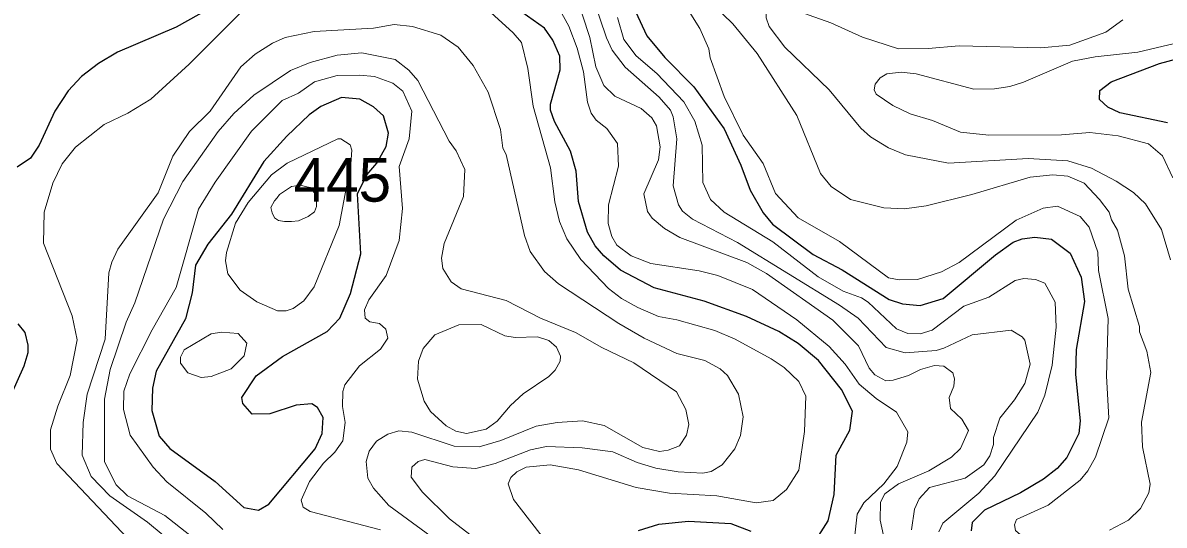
# Model space of a CAD drawing. Extents: x 673.6 to 698.9, y 7012 to 7040.1.
# Drawn here: x 678.164 to 680.255, y 7031.383 to 7032.303 of the extents above; entities that cross this region are included whole.
import ezdxf

# ---------------------------------------------------------------- set-up
doc = ezdxf.new("R2010")
doc.units = 0
doc.header["$LTSCALE"] = 0.032
doc.layers.add('1', color=7, linetype='Continuous', lineweight=25)
doc.layers.add('2', color=7, linetype='Continuous', lineweight=13)
doc.layers.add('21', color=7, linetype='Continuous')

msp = doc.modelspace()

# ---------------------------------------------------------------- linework, layer by layer
at = {"layer": '1'}
for points in [[(679.2254, 7032.4814), (679.2334, 7032.4612), (679.2625, 7032.4104), (679.2704, 7032.3897), (679.2861, 7032.3236), (679.3069, 7032.2789)], [(678.5071, 7032.3293), (678.4451, 7032.2947), (678.3378, 7032.2488), (678.3029, 7032.228), (678.2719, 7032.2042), (678.2472, 7032.178), (678.2226, 7032.1408), (678.194, 7032.0787), (678.1782, 7032.0549), (678.1537, 7032.0385)], [(679.6219, 7031.3644), (679.6394, 7031.3913), (679.6501, 7031.4394), (679.6539, 7031.5117), (679.6791, 7031.557), (679.6837, 7031.5922), (679.6634, 7031.6314), (679.6214, 7031.6849), (679.5845, 7031.7159), (679.5487, 7031.7378), (679.4894, 7031.7655), (679.4119, 7031.7933), (679.3205, 7031.8177), (679.2585, 7031.8499), (679.2282, 7031.8762), (679.2127, 7031.8947), (679.1981, 7031.9197), (679.1817, 7031.9756), (679.1776, 7032.031), (679.1672, 7032.068), (679.1378, 7032.1221), (679.1308, 7032.1428), (679.1308, 7032.1535), (679.148, 7032.2167), (679.1477, 7032.2414), (679.1351, 7032.2707), (679.1194, 7032.2929), (679.0783, 7032.322)], [(679.3069, 7032.2789), (679.34, 7032.2391), (679.3931, 7032.1855), (679.4486, 7032.1087), (679.4794, 7032.0422), (679.4964, 7031.9966), (679.5201, 7031.9547), (679.5369, 7031.9341), (679.6119, 7031.8788), (679.6645, 7031.8508), (679.7509, 7031.7962), (679.7751, 7031.7885), (679.8077, 7031.7853), (679.8497, 7031.7985), (679.9454, 7031.8784), (679.9777, 7031.901), (679.9946, 7031.9073), (680.0179, 7031.9102), (680.0484, 7031.9069), (680.0824, 7031.8811), (680.1028, 7031.8375), (680.1086, 7031.7927), (680.0931, 7031.705), (680.0923, 7031.6592), (680.1004, 7031.5743), (680.098, 7031.5512), (680.076, 7031.5072), (680.0588, 7031.4873), (680.0336, 7031.4679), (679.9916, 7031.4428), (679.9252, 7031.4111), (679.9027, 7031.3886), (679.9008, 7031.3732)], [(680.2604, 7032.1199), (680.1733, 7032.138), (680.1516, 7032.1482), (680.136, 7032.1626), (680.1365, 7032.1787), (680.1572, 7032.1944), (680.2459, 7032.2282), (680.373, 7032.2622)], [(678.1548, 7031.7519), (678.1676, 7031.736), (678.1733, 7031.7128), (678.1734, 7031.6986), (678.166, 7031.6745), (678.1325, 7031.5992)], [(679.2919, 7031.3739), (679.3292, 7031.3852), (679.3832, 7031.3909), (679.4607, 7031.3867), (679.4978, 7031.3722)]]:
    msp.add_lwpolyline(points, dxfattribs=at)
msp.add_lwpolyline([(678.5464, 7031.9524), (678.5031, 7031.8978), (678.4806, 7031.8593), (678.4742, 7031.8088), (678.4618, 7031.7612), (678.4082, 7031.6653), (678.4019, 7031.6343), (678.4003, 7031.5935), (678.4141, 7031.5466), (678.4335, 7031.5238), (678.5166, 7031.4635), (678.569, 7031.416), (678.596, 7031.4107), (678.6146, 7031.422), (678.6996, 7031.5231), (678.7126, 7031.5514), (678.714, 7031.5807), (678.7036, 7031.5985), (678.6936, 7031.6052), (678.6648, 7031.6029), (678.6168, 7031.5873), (678.5842, 7031.5863), (678.567, 7031.6059), (678.5651, 7031.6169), (678.5916, 7031.6568), (678.6395, 7031.692), (678.7215, 7031.7377), (678.7447, 7031.762), (678.7643, 7031.8075), (678.7832, 7031.8798), (678.7769, 7031.9898), (678.7939, 7032.0245), (678.8127, 7032.0459), (678.8295, 7032.0762), (678.834, 7032.1005), (678.8245, 7032.1323), (678.8067, 7032.1487), (678.7814, 7032.1628), (678.7477, 7032.1659), (678.7101, 7032.1496), (678.6887, 7032.1343), (678.6479, 7032.0954), (678.6055, 7032.0488)], close=True, dxfattribs=at)
at = {"layer": '2'}
for points in [[(679.1958, 7032.3857), (679.2333, 7032.2751), (679.2437, 7032.2526), (679.2674, 7032.2215), (679.3294, 7032.1668), (679.3502, 7032.1428), (679.3555, 7032.1307), (679.3618, 7032.0903), (679.355, 7032.0043), (679.3648, 7031.9694), (679.3721, 7031.9582), (679.3909, 7031.9432), (679.4732, 7031.9005), (679.6602, 7031.7858), (679.694, 7031.7621), (679.7453, 7031.7085), (679.7801, 7031.6991), (679.8367, 7031.7032), (679.8512, 7031.7073), (679.9028, 7031.732), (679.9744, 7031.7401), (679.9947, 7031.7282), (679.9993, 7031.7218), (680.0091, 7031.6779), (679.9992, 7031.6429), (679.9804, 7031.613), (679.9536, 7031.5794), (679.942, 7031.5439), (679.9418, 7031.531), (679.9353, 7031.5105), (679.9242, 7031.4941), (679.89, 7031.4692), (679.8247, 7031.4522), (679.8057, 7031.4314), (679.7974, 7031.4129), (679.7915, 7031.3748)], [(679.1256, 7031.3493), (679.063, 7031.4306), (679.0529, 7031.4593), (679.0577, 7031.4706), (679.069, 7031.4811), (679.0859, 7031.4896), (679.13, 7031.4936), (679.182, 7031.4847), (679.2874, 7031.4526), (679.3485, 7031.4419), (679.4354, 7031.437), (679.507, 7031.4246), (679.5382, 7031.4289), (679.5628, 7031.449), (679.5852, 7031.484), (679.596, 7031.5548), (679.5982, 7031.6195), (679.5854, 7031.6462), (679.5584, 7031.6717), (679.5349, 7031.6879), (679.4686, 7031.7236), (679.4316, 7031.7396), (679.3622, 7031.7591), (679.3284, 7031.7655), (679.2904, 7031.7815), (679.2605, 7031.7983), (679.237, 7031.8163), (679.1859, 7031.8698), (679.1607, 7031.9071), (679.1472, 7031.9394), (679.1383, 7031.9753), (679.1305, 7032.0372), (679.0987, 7032.1499), (679.0888, 7032.219), (679.0772, 7032.2669), (679.0621, 7032.2846), (678.9674, 7032.3708)], [(679.7402, 7031.3647), (679.7341, 7031.3925), (679.7349, 7031.4258), (679.7431, 7031.441), (679.7679, 7031.4592), (679.8234, 7031.4828), (679.8649, 7031.5079), (679.8814, 7031.5239), (679.8959, 7031.5569), (679.8838, 7031.5777), (679.8629, 7031.5967), (679.8606, 7031.6169), (679.8692, 7031.6375), (679.8705, 7031.6514), (679.8675, 7031.662), (679.851, 7031.6744), (679.8339, 7031.6756), (679.8081, 7031.6684), (679.786, 7031.6573), (679.7579, 7031.6485), (679.7447, 7031.6474), (679.7246, 7031.6583), (679.7145, 7031.6708), (679.6946, 7031.7119), (679.6479, 7031.7588), (679.5265, 7031.8439), (679.4903, 7031.8639), (679.3673, 7031.9099), (679.3392, 7031.9265), (679.3171, 7031.945), (679.3082, 7031.9573), (679.3018, 7031.9899), (679.3287, 7032.0521), (679.3312, 7032.076), (679.3248, 7032.1143), (679.316, 7032.1286), (679.2968, 7032.146), (679.2487, 7032.1687), (679.228, 7032.1878), (679.2136, 7032.2224), (679.2024, 7032.2756), (679.1758, 7032.3584)], [(679.3631, 7032.3584), (679.4044, 7032.2924), (679.4205, 7032.2553), (679.4231, 7032.2388), (679.4484, 7032.1681), (679.4834, 7032.0972), (679.52, 7032.0453), (679.5424, 7031.9902), (679.5842, 7031.946), (679.6598, 7031.9024), (679.7499, 7031.8363), (679.769, 7031.8323), (679.8025, 7031.8331), (679.8468, 7031.8471), (679.8789, 7031.8642), (679.9832, 7031.9416), (680.0329, 7031.9638), (680.059, 7031.967), (680.1009, 7031.9484), (680.1171, 7031.9288), (680.1333, 7031.8831), (680.1342, 7031.8495), (680.1522, 7031.7615), (680.149, 7031.656), (680.1531, 7031.5796), (680.1289, 7031.5078), (680.1148, 7031.4831), (680.1005, 7031.4657), (680.0418, 7031.4203), (679.9841, 7031.3936), (679.9805, 7031.3841)], [(680.1544, 7031.3744), (680.189, 7031.3926), (680.2112, 7031.4142), (680.2262, 7031.4427), (680.2286, 7031.4584), (680.2147, 7031.5269), (680.2131, 7031.572), (680.2302, 7031.6629), (680.2229, 7031.7019), (680.2096, 7031.7374), (680.2096, 7031.7467), (680.1886, 7031.8151), (680.1818, 7031.8765), (680.1688, 7031.9233), (680.158, 7031.942), (680.1536, 7031.9564), (680.1364, 7031.9795), (680.1081, 7032.0091), (680.078, 7032.022), (680.0507, 7032.0245), (680.0093, 7032.0203), (679.902, 7031.9886), (679.8186, 7031.9678), (679.7787, 7031.9624), (679.7413, 7031.9644), (679.6802, 7031.9794), (679.6444, 7032.0031), (679.625, 7032.0271), (679.5819, 7032.1329), (679.5094, 7032.2465), (679.4644, 7032.3006), (679.3917, 7032.3715)], [(679.7022, 7032.2766), (679.6438, 7032.3029), (679.554, 7032.3342), (679.5441, 7032.3371), (679.5355, 7032.3351), (679.5287, 7032.3312), (679.5253, 7032.3241), (679.5258, 7032.3115), (679.5312, 7032.296), (679.5595, 7032.258), (679.6409, 7032.18), (679.6987, 7032.1097), (679.7165, 7032.0939), (679.7496, 7032.0738), (679.7805, 7032.0611), (679.8594, 7032.0459), (680.0055, 7032.0541), (680.078, 7032.05), (680.1214, 7032.0367), (680.1667, 7032.0131), (680.1985, 7031.9922), (680.2202, 7031.9713), (680.2499, 7031.9246), (680.2663, 7031.8691)], [(678.5608, 7032.319), (678.4687, 7032.2269), (678.3983, 7032.163), (678.3562, 7032.1372), (678.3132, 7032.1165), (678.2608, 7032.0749), (678.2364, 7032.0449), (678.2191, 7032.0091), (678.2032, 7031.9562), (678.2018, 7031.8995), (678.2548, 7031.7664), (678.2637, 7031.7224), (678.2511, 7031.6575), (678.228, 7031.6011), (678.2146, 7031.5581), (678.2147, 7031.5227), (678.2265, 7031.4964), (678.3777, 7031.3367)], [(679.1793, 7032.2562), (679.1639, 7032.2967), (679.1445, 7032.3321)], [(678.45, 7031.3411), (678.3923, 7031.389), (678.3233, 7031.4369), (678.2891, 7031.4728), (678.2729, 7031.5118), (678.2744, 7031.5714), (678.282, 7031.6234), (678.3148, 7031.7237), (678.3216, 7031.8449), (678.3269, 7031.865), (678.3382, 7031.8886), (678.4119, 7031.9915), (678.4386, 7032.0585), (678.4693, 7032.104), (678.507, 7032.1412), (678.5635, 7032.2221), (678.5898, 7032.2453), (678.6214, 7032.2652), (678.6448, 7032.2758), (678.6977, 7032.2866), (678.8067, 7032.2927), (678.8441, 7032.2997), (678.8779, 7032.2958), (678.9298, 7032.2799), (678.9613, 7032.2581), (678.989, 7032.2243), (679.0164, 7032.176), (679.0392, 7032.1075), (679.0432, 7032.0733), (679.0495, 7032.062), (679.0831, 7031.9136), (679.0932, 7031.8845), (679.1196, 7031.8477), (679.1454, 7031.8252), (679.256, 7031.7524), (679.3022, 7031.7255), (679.3622, 7031.6976), (679.4131, 7031.6848), (679.4412, 7031.6696), (679.4545, 7031.6571), (679.4752, 7031.6231), (679.4833, 7031.5815), (679.4787, 7031.5474), (679.4683, 7031.5229), (679.445, 7031.4939), (679.4247, 7031.4816), (679.4098, 7031.4789), (679.3643, 7031.4813), (679.3236, 7031.4879), (679.2893, 7031.4984), (679.245, 7031.5174), (679.1888, 7031.5249), (679.1231, 7031.5273), (679.0938, 7031.5215), (679.0293, 7031.4964), (678.994, 7031.4871), (678.952, 7031.4901), (678.9007, 7031.5034), (678.888, 7031.4999), (678.8766, 7031.4893), (678.8756, 7031.471), (678.896, 7031.4441), (678.9454, 7031.3948), (678.9906, 7031.3603)], [(679.8416, 7031.3714), (679.8493, 7031.3871), (679.9151, 7031.4421), (679.9441, 7031.4736), (680.0229, 7031.59), (680.0362, 7031.6215), (680.0496, 7031.6764), (680.057, 7031.7457), (680.0552, 7031.7916), (680.0361, 7031.8265), (680.0191, 7031.833), (679.9977, 7031.8346), (679.9814, 7031.831), (679.9332, 7031.8007), (679.8875, 7031.7842), (679.8298, 7031.74), (679.8075, 7031.7336), (679.7849, 7031.7343), (679.7642, 7031.7429), (679.7127, 7031.7916), (679.7003, 7031.7993), (679.6669, 7031.8118), (679.6211, 7031.8381), (679.5377, 7031.9017), (679.4486, 7031.9563), (679.4239, 7031.9795), (679.4096, 7032.0106), (679.4085, 7032.0787), (679.3949, 7032.1224), (679.3746, 7032.1579), (679.3255, 7032.2101), (679.2875, 7032.2425), (679.2647, 7032.2722), (679.2533, 7032.3121)], [(680.1786, 7032.3082), (680.148, 7032.2854), (680.082, 7032.262)], [(680.082, 7032.262), (680.0286, 7032.2571), (679.8789, 7032.2604), (679.8226, 7032.2554), (679.768, 7032.2553), (679.7022, 7032.2766)], [(679.2337, 7032.1095), (679.214, 7032.1245), (679.2052, 7032.1374), (679.1982, 7032.1577), (679.1909, 7032.2132), (679.1793, 7032.2562)], [(679.9061, 7032.1814), (679.9438, 7032.1821), (679.9718, 7032.1864), (679.997, 7032.1942), (680.0865, 7032.2323), (680.128, 7032.2406), (680.2065, 7032.2488), (680.2735, 7032.2651)], [(678.937, 7031.3445), (678.8347, 7031.4193), (678.8063, 7031.4514), (678.7961, 7031.4697), (678.7931, 7031.4997), (678.7984, 7031.519), (678.8118, 7031.537), (678.8327, 7031.55), (678.8526, 7031.556), (678.8769, 7031.5536), (678.9542, 7031.5278), (678.9998, 7031.5266), (679.0395, 7031.5386), (679.1044, 7031.5645), (679.1431, 7031.5716), (679.1895, 7031.5741), (679.2289, 7031.5658), (679.2999, 7031.5253), (679.33, 7031.5183), (679.3463, 7031.5206), (679.3671, 7031.5286), (679.3799, 7031.5482), (679.3838, 7031.5676), (679.3785, 7031.595), (679.3612, 7031.6272), (679.2834, 7031.6807), (679.2247, 7031.7085), (679.1766, 7031.7357), (679.1125, 7031.762), (679.0494, 7031.7944), (678.9667, 7031.8161), (678.9487, 7031.8285), (678.9331, 7031.853), (678.9312, 7031.8723), (678.9358, 7031.899), (678.971, 7031.9851), (678.9738, 7032.034), (678.9576, 7032.0685), (678.9447, 7032.0859), (678.8875, 7032.197), (678.8711, 7032.2161), (678.846, 7032.2356), (678.7852, 7032.2479), (678.7399, 7032.2433), (678.6902, 7032.2301), (678.6544, 7032.2153), (678.5874, 7032.1705), (678.5509, 7032.1365), (678.5219, 7032.1037), (678.4575, 7032.0124), (678.4215, 7031.9435), (678.3693, 7031.7901), (678.3532, 7031.7549), (678.3244, 7031.6684), (678.314, 7031.6143), (678.3135, 7031.4991), (678.335, 7031.4575), (678.3561, 7031.4372), (678.424, 7031.4012), (678.4701, 7031.3654)], [(679.7251, 7032.1907), (679.7346, 7032.2017), (679.7468, 7032.2091), (679.7726, 7032.2126), (679.8002, 7032.2094), (679.9061, 7032.1814)], [(678.819, 7031.3752), (678.6906, 7031.4085), (678.6774, 7031.4163), (678.674, 7031.429), (678.6894, 7031.4634), (678.7151, 7031.4969), (678.7359, 7031.5169), (678.7502, 7031.5375), (678.7545, 7031.5714), (678.7496, 7031.6005), (678.7503, 7031.6278), (678.7542, 7031.64), (678.7805, 7031.6749), (678.8191, 7031.7054), (678.8325, 7031.7259), (678.8293, 7031.7421), (678.8175, 7031.7524), (678.7997, 7031.7558), (678.7909, 7031.7621), (678.7898, 7031.7776), (678.7979, 7031.7957), (678.8295, 7031.8401), (678.8537, 7031.9042), (678.8596, 7031.9629), (678.8537, 7032.0398), (678.8719, 7032.0905), (678.8768, 7032.1411), (678.8603, 7032.1774), (678.842, 7032.1923), (678.8085, 7032.2043), (678.781, 7032.207), (678.7398, 7032.206), (678.6984, 7032.1948), (678.6689, 7032.1741), (678.6392, 7032.1606), (678.5827, 7032.1042), (678.5162, 7032.0111), (678.4856, 7031.9615), (678.4449, 7031.8181), (678.4009, 7031.7406), (678.3603, 7031.6603), (678.3494, 7031.6284), (678.3485, 7031.5952), (678.3609, 7031.5479), (678.403, 7031.4894), (678.4276, 7031.4629), (678.4992, 7031.4055), (678.5307, 7031.3756)], [(680.2706, 7032.0192), (680.2516, 7032.059), (680.2261, 7032.081), (680.17, 7032.096), (680.1185, 7032.1017), (680.0665, 7032.0977), (679.9333, 7032.0969), (679.8814, 7032.1025), (679.8304, 7032.1238), (679.7894, 7032.1362), (679.7575, 7032.1512), (679.7273, 7032.1719), (679.7234, 7032.1801), (679.7251, 7032.1907)], [(679.688, 7031.3651), (679.6922, 7031.4035), (679.7044, 7031.4246), (679.741, 7031.4588), (679.7656, 7031.491), (679.783, 7031.5356), (679.7849, 7031.5544), (679.764, 7031.59), (679.7268, 7031.615), (679.6962, 7031.6415), (679.6705, 7031.678), (679.6411, 7031.7105), (679.5816, 7031.7591), (679.5007, 7031.8144), (679.4368, 7031.8403), (679.4028, 7031.8486), (679.3144, 7031.8624), (679.2785, 7031.8763), (679.2521, 7031.8957), (679.2427, 7031.9118), (679.236, 7031.9353), (679.2369, 7031.9699), (679.2549, 7032.0406), (679.2533, 7032.0821), (679.2337, 7032.1095)], [(679.9805, 7031.3841), (679.9822, 7031.3737), (680.018, 7031.3423), (680.0618, 7031.3153), (680.0965, 7031.2747), (680.1201, 7031.2298)]]:
    msp.add_lwpolyline(points, dxfattribs=at)
for points in [[(678.577, 7031.974), (678.5539, 7031.9363), (678.5369, 7031.8821), (678.5351, 7031.8672), (678.5395, 7031.8431), (678.562, 7031.8136), (678.5926, 7031.7919), (678.6307, 7031.7754), (678.6465, 7031.7754), (678.6595, 7031.7797), (678.6788, 7031.7937), (678.6979, 7031.8193), (678.7434, 7031.9318), (678.7652, 7032.0449), (678.7668, 7032.0699), (678.7635, 7032.0793), (678.7466, 7032.0902), (678.7408, 7032.0902), (678.6485, 7032.0457), (678.6194, 7032.0242)], [(678.625, 7031.977), (678.6184, 7031.9646), (678.6206, 7031.9551), (678.625, 7031.9456), (678.6323, 7031.9412), (678.6433, 7031.939), (678.6565, 7031.939), (678.6689, 7031.9404), (678.6865, 7031.9485), (678.6982, 7031.9565), (678.7019, 7031.9668), (678.7019, 7031.98), (678.6975, 7031.9924), (678.6902, 7032.0012), (678.6843, 7032.0026), (678.6719, 7032.0056), (678.6565, 7032.0034), (678.6455, 7031.9961), (678.6345, 7031.9887), (678.6301, 7031.9822)], [(679.047, 7031.7297), (679.0035, 7031.7508), (678.963, 7031.7501), (678.9189, 7031.7317), (678.8976, 7031.7067), (678.8886, 7031.6833), (678.8868, 7031.6508), (678.8995, 7031.6102), (678.9107, 7031.5914), (678.9393, 7031.5651), (678.9572, 7031.5554), (678.9768, 7031.5512), (679.0126, 7031.559), (679.0328, 7031.5739), (679.0574, 7031.6027), (679.0803, 7031.6237), (679.1276, 7031.6554), (679.1392, 7031.6673), (679.1485, 7031.6837), (679.1488, 7031.6925), (679.1414, 7031.7091), (679.1273, 7031.7216), (679.107, 7031.728), (679.0656, 7031.7271)], [(678.4907, 7031.6539), (678.5091, 7031.6556), (678.5455, 7031.6696), (678.5695, 7031.6935), (678.5742, 7031.7162), (678.5587, 7031.7343), (678.5281, 7031.7368), (678.5091, 7031.7336), (678.4596, 7031.704), (678.453, 7031.6908), (678.4529, 7031.6801), (678.4666, 7031.6622)]]:
    msp.add_lwpolyline(points, close=True, dxfattribs=at)

# ---------------------------------------------------------------- texts
at = {"layer": '21'}
msp.add_text('445', height=0.08, dxfattribs=at).set_placement((678.6601, 7031.9754))

doc.saveas('drawing.dxf')
